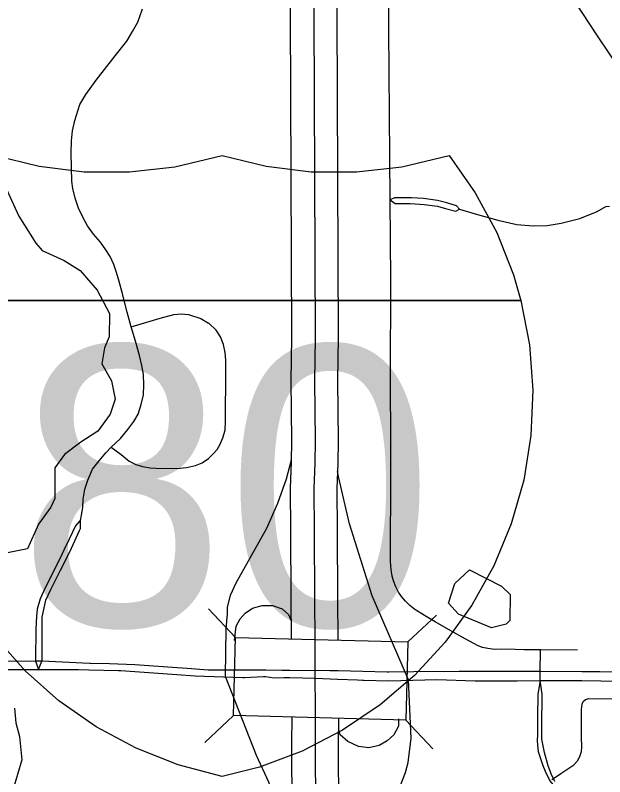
# Model space of a CAD drawing. Extents: x -1403959 to 81668, y -1400582 to 11018.
# Drawn here: x 6367 to 6440.3, y 8512.8 to 8607.6 of the extents above; entities that cross this region are included whole.
import ezdxf

# ---------------------------------------------------------------- set-up
doc = ezdxf.new("R2010")
doc.units = 0
for name, color, linetype in [('tdCiAirportTxt', 7, 'Continuous'), ('tdCiCityCartoShort', 7, 'Continuous'), ('tdCiCityStreetTxt', 7, 'Continuous'), ('tdCiSectNmbr', 7, 'Continuous'), ('tdCiSectTwpRng', 7, 'Continuous'), ('tdCoPriCL', 7, 'Continuous'), ('tdCoSurfBitum', 7, 'Continuous'), ('tdCoSurfGravel', 7, 'Continuous')]:
    doc.layers.add(name, color=color, linetype=linetype)

msp = doc.modelspace()

# ---------------------------------------------------------------- linework, layer by layer
at = {"layer": 'tdCiAirportTxt'}
for points in [[(6401.342, 8529.965), (6401.299, 8534.982), (6401.271, 8543.306), (6401.212, 8548.747), (6401.342, 8551.956), (6401.389, 8554.663), (6401.324, 8562.093), (6401.385, 8567.474), (6401.205, 8617.739)], [(6407.147, 8529.809), (6407.103, 8535.016), (6407.075, 8543.347), (6407.017, 8548.661), (6407.144, 8551.788), (6407.194, 8554.638), (6407.127, 8562.085), (6407.189, 8567.451), (6407.009, 8617.66)], [(6401.677, 8451.643), (6401.624, 8459.858), (6401.778, 8472.894), (6401.612, 8489.064), (6401.535, 8496.682), (6401.492, 8500.144), (6401.388, 8516.97), (6401.442, 8520.214)], [(6407.48, 8451.63), (6407.428, 8459.843), (6407.582, 8472.889), (6407.415, 8489.123), (6407.339, 8496.748), (6407.296, 8500.198), (6407.192, 8516.939), (6407.244, 8520.058)]]:
    msp.add_lwpolyline(points, dxfattribs=at)
at = {"layer": 'tdCiCityCartoShort'}
for points in [[(6404.107, 8617.627), (6404.287, 8567.44), (6404.225, 8562.067), (6404.291, 8554.629), (6404.243, 8551.849), (6404.115, 8548.682), (6404.173, 8543.304), (6404.201, 8534.977), (6404.245, 8529.762)], [(6404.245, 8529.777), (6404.29, 8516.903), (6404.394, 8500.148), (6404.437, 8496.693), (6404.514, 8489.071), (6404.68, 8472.869), (6404.526, 8459.828), (6404.578, 8451.614)]]:
    msp.add_lwpolyline(points, dxfattribs=at)
at = {"layer": 'tdCiCityStreetTxt'}
for p, q in [((6394.397, 8530.151), (6391.044, 8533.69)), ((6415.834, 8529.576), (6419.374, 8532.931)), ((6394.136, 8520.41), (6394.397, 8530.151)), ((6394.397, 8530.151), (6415.834, 8529.576)), ((6415.834, 8529.576), (6415.573, 8519.835)), ((6394.136, 8520.41), (6390.599, 8517.055)), ((6415.573, 8519.835), (6394.136, 8520.41)), ((6394.136, 8520.41), (6394.136, 8520.41)), ((6415.573, 8519.835), (6418.928, 8516.296))]:
    msp.add_line(p, q, dxfattribs=at)
at = {"layer": 'tdCiSectNmbr'}
for points in [[(6413.688, 8554.225), (6413.673, 8562.298), (6413.698, 8574.646), (6413.606, 8584.601), (6413.466, 8605.838), (6413.454, 8610.308), (6413.478, 8611.138), (6413.563, 8612.042), (6413.771, 8612.995), (6414.15, 8613.923), (6414.553, 8614.741), (6415.371, 8615.865), (6416.018, 8616.61), (6416.824, 8617.563), (6417.203, 8618.222), (6417.63, 8619.101), (6417.997, 8620.445), (6418.11, 8622.252), (6418.04, 8622.893)], [(6422.25, 8583.457), (6421.892, 8583.862), (6420.676, 8584.244), (6419.507, 8584.53), (6417.789, 8584.769), (6416.287, 8584.864), (6414.164, 8584.864), (6413.606, 8584.601)], [(6413.606, 8584.601), (6414.259, 8584.149), (6414.664, 8584.125), (6416.12, 8584.125), (6417.861, 8584.029), (6419.507, 8583.791), (6420.509, 8583.528), (6421.797, 8583.194), (6422.25, 8583.457)], [(6422.25, 8583.457), (6424.198, 8582.839), (6427.011, 8582.06), (6429.361, 8581.544)], [(6429.361, 8581.544), (6431.405, 8581.372), (6433.142, 8581.418), (6434.894, 8581.677), (6437.2, 8582.26), (6439.36, 8583.153), (6440.44, 8583.767), (6440.897, 8583.806)], [(6430.227, 8528.616), (6429.172, 8528.627), (6427.474, 8528.663), (6426.595, 8528.651), (6425.777, 8528.749), (6425.117, 8528.908), (6424.568, 8529.091), (6422.943, 8529.958), (6421.16, 8530.984), (6419.23, 8532.095), (6417.875, 8532.865), (6416.702, 8533.61), (6416.055, 8534.123), (6415.542, 8534.672), (6415.053, 8535.246), (6414.675, 8535.796), (6414.321, 8536.455), (6414.028, 8537.188), (6413.869, 8537.787), (6413.747, 8538.617), (6413.649, 8539.606), (6413.673, 8541.756), (6413.698, 8548.693), (6413.688, 8554.225)], [(6436.903, 8528.566), (6432.331, 8528.596), (6430.227, 8528.616)], [(6432.274, 8525.369), (6432.283, 8525.888), (6432.331, 8528.596)], [(6369.539, 8527.171), (6365.532, 8527.142)], [(6376.366, 8526.917), (6376.294, 8526.919), (6370.33, 8527.199), (6369.539, 8527.171)], [(6387.154, 8526.378), (6381.888, 8526.735), (6378.723, 8526.846), (6376.366, 8526.917)], [(6395.296, 8526.073), (6395.24, 8526.073), (6390.979, 8526.073), (6388.402, 8526.294), (6387.154, 8526.378)], [(6365.527, 8526.163), (6369.891, 8526.135)], [(6369.891, 8526.135), (6374.86, 8526.145), (6376.161, 8526.118)], [(6376.161, 8526.118), (6379.827, 8526.042), (6380.153, 8526.019)], [(6380.153, 8526.019), (6387.096, 8525.532)], [(6387.096, 8525.532), (6389.359, 8525.373), (6395.274, 8525.149)], [(6398.167, 8526.053), (6395.321, 8526.073), (6395.296, 8526.073)], [(6401.169, 8526.033), (6400.139, 8526.04), (6398.167, 8526.053)], [(6410.207, 8525.894), (6407.15, 8525.973), (6406.141, 8525.999), (6401.169, 8526.033)], [(6413.441, 8525.817), (6413.392, 8525.817), (6413.244, 8525.815), (6410.207, 8525.894)], [(6423.577, 8525.889), (6422.187, 8525.889), (6416.557, 8525.852), (6413.441, 8525.817)], [(6428.409, 8525.889), (6423.577, 8525.889)], [(6428.468, 8525.889), (6428.409, 8525.889)], [(6432.348, 8525.888), (6432.283, 8525.888), (6432.198, 8525.889), (6428.468, 8525.889)], [(6437.456, 8525.867), (6437.441, 8525.867), (6432.348, 8525.888)], [(6438.14, 8525.86), (6437.456, 8525.867)], [(6444.506, 8525.8), (6439.674, 8525.844), (6438.14, 8525.86)], [(6395.274, 8525.149), (6395.522, 8525.14), (6397.861, 8525.3), (6398.109, 8525.267)], [(6398.109, 8525.267), (6399.22, 8525.122), (6400.4, 8525.153), (6400.672, 8525.147), (6401.153, 8525.138)], [(6401.153, 8525.138), (6404.339, 8525.078), (6407.064, 8524.959)], [(6407.064, 8524.959), (6407.125, 8524.956), (6409.555, 8524.85), (6410.198, 8524.821), (6410.353, 8524.818)], [(6410.353, 8524.818), (6413.461, 8524.746), (6419.427, 8524.895), (6424.175, 8524.748), (6425.462, 8524.751)], [(6425.462, 8524.751), (6429.432, 8524.76)], [(6429.432, 8524.76), (6432.263, 8524.766), (6434.57, 8524.771)], [(6434.57, 8524.771), (6437.44, 8524.778), (6439.832, 8524.736)], [(6439.832, 8524.736), (6441.682, 8524.703)]]:
    msp.add_lwpolyline(points, dxfattribs=at)
at = {"layer": 'tdCiSectTwpRng'}
for points in [[(6449.551, 8586.163), (6449.321, 8588.27), (6448.86, 8590.049), (6448.417, 8591.243), (6447.676, 8592.692), (6446.738, 8594.092), (6439.396, 8605.005), (6433.69, 8613.752), (6433.032, 8614.739), (6432.194, 8616.395), (6431.75, 8617.663), (6431.29, 8619.418), (6431.142, 8620.834), (6431.184, 8622.308), (6431.191, 8622.547), (6431.199, 8622.825)], [(6381.405, 8568.79), (6380.921, 8570.638), (6380.31, 8573.061), (6379.918, 8574.422), (6379.595, 8575.553), (6379.25, 8576.545), (6378.788, 8577.56), (6378.281, 8578.391), (6377.589, 8579.314), (6376.718, 8580.34), (6375.98, 8581.355), (6375.403, 8582.439), (6374.873, 8583.547), (6374.458, 8584.793), (6374.158, 8585.993), (6374.042, 8586.939), (6373.973, 8590.385), (6373.996, 8591.931), (6374.112, 8593.2), (6374.411, 8594.492), (6375.057, 8596.454), (6375.795, 8597.7), (6377.06, 8599.492), (6379.431, 8602.53), (6380.884, 8604.353), (6381.599, 8605.553), (6382.238, 8606.716), (6382.814, 8608.354)], [(6381.405, 8568.79), (6385.021, 8569.882), (6386.724, 8570.323), (6387.643, 8570.418), (6388.562, 8570.323), (6390.075, 8569.844), (6391.019, 8569.247)], [(6391.116, 8552.495), (6391.625, 8552.972), (6392.116, 8553.544), (6392.461, 8554.119), (6392.825, 8554.962), (6393.093, 8555.939), (6393.169, 8556.963), (6393.207, 8563.39), (6393.207, 8564.655), (6393.112, 8565.593), (6392.882, 8566.609), (6392.537, 8567.566), (6391.982, 8568.39), (6391.102, 8569.195), (6391.019, 8569.247)], [(6381.938, 8567.028), (6381.405, 8568.79)], [(6375.102, 8544.706), (6375.252, 8545.366), (6375.422, 8546.309), (6375.439, 8547.35), (6375.647, 8548.576), (6376.043, 8549.727), (6376.627, 8551.066), (6377.438, 8552.122), (6378.267, 8553.103), (6378.946, 8553.839), (6380.081, 8554.919), (6381.019, 8556.03), (6381.747, 8557.007), (6382.283, 8557.945), (6382.647, 8559.114), (6382.934, 8560.34), (6383.01, 8561.568), (6382.972, 8562.852), (6382.762, 8563.963), (6382.436, 8565.227), (6381.938, 8567.028)], [(6378.946, 8553.839), (6380.171, 8552.895), (6381.189, 8552.065), (6382.018, 8551.651), (6382.81, 8551.424), (6383.771, 8551.236), (6384.469, 8551.198), (6387.082, 8551.181), (6388.307, 8551.294), (6389.42, 8551.52), (6390.249, 8551.86), (6391.022, 8552.407), (6391.116, 8552.495)], [(6375.056, 8544.655), (6374.497, 8544.044), (6373.324, 8541.573)], [(6374.992, 8543.445), (6375.114, 8543.717), (6375.102, 8544.706)], [(6374.009, 8541.258), (6374.992, 8543.445)], [(6373.306, 8541.537), (6372.789, 8540.448), (6371.843, 8538.524)], [(6373.324, 8541.573), (6373.306, 8541.537)], [(6372.603, 8538.44), (6373.988, 8541.211)], [(6373.988, 8541.211), (6374.009, 8541.258)], [(6371.532, 8537.892), (6370.537, 8535.871), (6370.101, 8534.927)], [(6371.843, 8538.524), (6371.532, 8537.892)], [(6372.187, 8537.608), (6372.603, 8538.44)], [(6370.792, 8534.782), (6371.445, 8536.126), (6372.187, 8537.608)], [(6370.101, 8534.927), (6369.738, 8533.656), (6369.661, 8532.771)], [(6370.36, 8532.662), (6370.792, 8534.782)], [(6369.661, 8532.771), (6369.593, 8531.985), (6369.577, 8531.15)], [(6370.356, 8532.639), (6370.36, 8532.662)], [(6370.356, 8531.852), (6370.356, 8532.639)], [(6369.577, 8531.15), (6369.567, 8530.65)], [(6370.356, 8530.677), (6370.356, 8531.852)], [(6369.561, 8530.319), (6369.52, 8528.243), (6369.52, 8527.226), (6369.539, 8527.171), (6369.891, 8526.135)], [(6369.567, 8530.65), (6369.561, 8530.343)], [(6369.561, 8530.343), (6369.561, 8530.319)], [(6370.356, 8530.392), (6370.356, 8530.677)], [(6370.356, 8529.645), (6370.356, 8530.392)], [(6370.356, 8528.953), (6370.356, 8529.645)], [(6369.891, 8526.135), (6370.33, 8527.199), (6370.356, 8527.263), (6370.356, 8528.953)], [(6432.263, 8524.766), (6431.973, 8523.098), (6431.936, 8520.218), (6431.925, 8518.02), (6431.909, 8517.328), (6431.946, 8516.715), (6432.041, 8515.927), (6432.612, 8514.204), (6432.892, 8513.491), (6433.479, 8512.297), (6434.234, 8511.393), (6434.853, 8510.621), (6435.783, 8509.496), (6436.211, 8509.226)], [(6432.263, 8524.766), (6432.274, 8525.369)], [(6432.469, 8518.845), (6432.464, 8519.066), (6432.522, 8523.088), (6432.263, 8524.766)], [(6433.723, 8512.462), (6433.913, 8512.59), (6434.859, 8513.23), (6436.477, 8514.272), (6436.944, 8514.815), (6437.259, 8515.434), (6437.4, 8515.955), (6437.443, 8516.531), (6437.4, 8517.747), (6437.4, 8521.157), (6437.498, 8521.83), (6437.639, 8522.167), (6437.932, 8522.427), (6438.345, 8522.525), (6442.173, 8522.506)], [(6434.113, 8512.217), (6434.113, 8512.217), (6433.913, 8512.59), (6433.711, 8512.968), (6433.262, 8514.178), (6432.797, 8515.821), (6432.496, 8517.47), (6432.469, 8518.845)]]:
    msp.add_lwpolyline(points, dxfattribs=at)
at = {"layer": 'tdCoPriCL'}
for points in [[(6401.319, 8552.189), (6400.699, 8549.819), (6399.622, 8546.792), (6398.261, 8543.684), (6394.442, 8536.899), (6393.731, 8535.355)], [(6415.924, 8524.851), (6411.377, 8535.337), (6408.56, 8544.273), (6407.22, 8550.184), (6407.083, 8550.777)], [(6393.731, 8535.355), (6393.345, 8533.912), (6393.345, 8533.059)], [(6394.25, 8529.78), (6394.462, 8531.556), (6394.97, 8532.47), (6395.6, 8533.161), (6396.514, 8533.77), (6397.692, 8534.116), (6399.013, 8534.116), (6400.211, 8533.689), (6400.983, 8532.978), (6401.33, 8532.198)], [(6393.345, 8533.059), (6393.203, 8531.231), (6393.089, 8525.34)], [(6393.089, 8525.34), (6396.961, 8515.508), (6398.488, 8512.193), (6399.903, 8507.65), (6401.43, 8501.467), (6401.535, 8500.87)], [(6415.843, 8514.577), (6416.253, 8517.593), (6415.924, 8524.851)], [(6414.651, 8520.006), (6414.651, 8519.12), (6414.093, 8518.04), (6413.236, 8517.258), (6412.268, 8516.7), (6410.964, 8516.402), (6409.698, 8516.551), (6408.357, 8517.184), (6407.426, 8518.04), (6407.227, 8518.592)], [(6414.167, 8510.517), (6414.875, 8511.635), (6415.545, 8513.348), (6415.843, 8514.577)]]:
    msp.add_lwpolyline(points, dxfattribs=at)
at = {"layer": 'tdCoSurfBitum'}
for points in [[(6364.268, 8589.449), (6367.451, 8582.566), (6369.578, 8579.2), (6370.338, 8578.281), (6373.082, 8577.049), (6375.064, 8575.82), (6377.193, 8573.369), (6378.71, 8570.463), (6378.699, 8567.562), (6378.084, 8566.19), (6377.771, 8564.206), (6378.985, 8562.064), (6379.435, 8559.773), (6378.818, 8557.943), (6377.283, 8555.811), (6375.141, 8554.445), (6373.15, 8552.925), (6371.922, 8551.251), (6371.909, 8547.434), (6371.447, 8546.366), (6369.912, 8544.235), (6368.527, 8541.186), (6365.623, 8540.587)], [(6426.219, 8531.351), (6422.102, 8533.047), (6420.885, 8534.425), (6421.657, 8536.865), (6423.496, 8538.538), (6427.459, 8536.538), (6428.525, 8535.465), (6428.513, 8532.259), (6428.053, 8531.803), (6426.219, 8531.351)], [(6366.93, 8521.344), (6367.076, 8519.511), (6367.528, 8517.83), (6367.823, 8514.928), (6366.741, 8511.268)]]:
    msp.add_lwpolyline(points, dxfattribs=at)
at = {"layer": 'tdCoSurfGravel'}
msp.add_line((6356.2, 8572.074), (6429.208, 8572.074), dxfattribs=at)
msp.add_lwpolyline([(6355.581, 8572.074), (6357.291, 8577.45), (6359.616, 8582.59), (6362.524, 8587.425), (6364.499, 8590.107), (6369.981, 8588.776), (6375.582, 8588.094), (6381.223, 8588.069), (6386.829, 8588.702), (6392.729, 8590.107), (6398.212, 8588.776), (6403.812, 8588.094), (6409.454, 8588.069), (6415.06, 8588.702), (6420.96, 8590.107), (6424.195, 8585.485), (6426.868, 8580.516), (6428.944, 8575.271), (6429.877, 8572.074)], close=True, dxfattribs=at)
for points in [[(6364.499, 8590.107), (6369.981, 8588.776), (6375.582, 8588.094), (6381.223, 8588.069), (6386.829, 8588.702), (6392.729, 8590.107), (6398.212, 8588.776), (6403.812, 8588.094), (6409.454, 8588.069), (6415.06, 8588.702), (6420.96, 8590.107), (6424.195, 8585.485), (6426.868, 8580.516), (6428.944, 8575.271), (6429.877, 8572.074), (6430.948, 8566.534), (6431.366, 8560.908), (6431.126, 8555.271), (6430.229, 8549.701), (6428.689, 8544.274), (6426.527, 8539.063), (6423.772, 8534.139), (6420.462, 8529.571), (6416.641, 8525.419), (6412.363, 8521.742), (6407.685, 8518.588), (6402.671, 8516.001), (6397.39, 8514.017), (6392.729, 8512.821), (6387.277, 8514.27), (6382.031, 8516.345), (6377.062, 8519.018), (6372.439, 8522.252), (6368.225, 8526.002), (6364.476, 8530.219)], [(6355.581, 8572.074), (6429.877, 8572.074), (6430.948, 8566.534), (6431.366, 8560.908), (6431.126, 8555.271), (6430.229, 8549.701), (6428.689, 8544.274), (6426.527, 8539.063), (6423.772, 8534.139), (6420.462, 8529.571), (6416.641, 8525.419), (6412.363, 8521.742), (6407.685, 8518.588), (6402.671, 8516.001), (6397.39, 8514.017), (6392.729, 8512.821), (6387.277, 8514.27), (6382.031, 8516.345), (6377.062, 8519.018), (6372.439, 8522.252), (6368.225, 8526.002), (6364.476, 8530.219)]]:
    msp.add_lwpolyline(points, dxfattribs=at)

# ---------------------------------------------------------------- texts
msp.add_text('80', height=34.822, dxfattribs=at).set_placement((6367.3, 8531.582))

doc.saveas('drawing.dxf')
